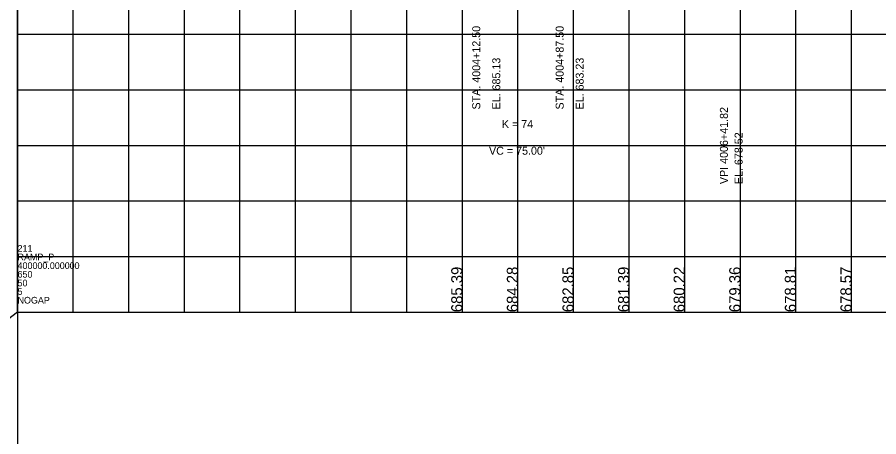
# Model space of a CAD drawing. Extents: x -7164 to 2214450, y -19642 to 253469.
# Drawn here: x 0 to 774, y 5888 to 6265 of the extents above; entities that cross this region are included whole.
import ezdxf

# ---------------------------------------------------------------- set-up
doc = ezdxf.new("R2010")
doc.units = 0
for name, color, linetype in [('DESIGN - PROFILE - Proposed Curve Text', 7, 'Continuous'), ('DESIGN - PROFILE - Proposed Text', 7, 'Continuous'), ('DESIGN - SCRATCH - User 1', 7, 'Continuous'), ('DESIGN - SHEET - Light Grid', 7, 'Continuous')]:
    doc.layers.add(name, color=color, linetype=linetype)

msp = doc.modelspace()

# ---------------------------------------------------------------- linework, layer by layer
at = {"layer": 'DESIGN - SCRATCH - User 1'}
for p, q in [((0, 7000), (0, 6000)), ((0, 7000), (0, 6000)), ((0, 6000), (-6163.52, 1357.51)), ((0, 6000), (-6163.52, 1357.51)), ((0, 6000), (2700, 6000)), ((0, 6000), (2700, 6000))]:
    msp.add_line(p, q, dxfattribs=at)
for points in [[(0, 6000), (400, 6000), (400, 7000)], [(0, 6000), (1246.32, 6000), (1246.32, 7000)], [(0, 6000), (400, 6000), (400, 7000)], [(0, 6000), (1246.32, 6000), (1246.32, 7000)]]:
    msp.add_lwpolyline(points, dxfattribs=at)
at = {"layer": 'DESIGN - SHEET - Light Grid'}
for p, q in [((0, 6000), (0, 8500)), ((0, 6000), (0, 8500)), ((50, 6000), (50, 7000)), ((50, 6000), (50, 7000)), ((100, 6000), (100, 7000)), ((100, 6000), (100, 7000)), ((150, 6000), (150, 7000)), ((150, 6000), (150, 7000)), ((200, 6000), (200, 7000)), ((200, 6000), (200, 7000)), ((250, 6000), (250, 7000)), ((250, 6000), (250, 7000)), ((300, 6000), (300, 7000)), ((300, 6000), (300, 7000)), ((350, 6000), (350, 7000)), ((350, 6000), (350, 7000)), ((400, 6000), (400, 7000)), ((400, 6000), (400, 7000)), ((450, 6000), (450, 7000)), ((450, 6000), (450, 7000)), ((500, 6000), (500, 7000)), ((500, 6000), (500, 7000)), ((550, 6000), (550, 7000)), ((550, 6000), (550, 7000)), ((600, 6000), (600, 7000)), ((600, 6000), (600, 7000)), ((650, 6000), (650, 7000)), ((650, 6000), (650, 7000)), ((700, 6000), (700, 7000)), ((700, 6000), (700, 7000)), ((750, 6000), (750, 7000)), ((750, 6000), (750, 7000)), ((0, 6250), (2700, 6250)), ((0, 6250), (2700, 6250)), ((0, 6200), (2700, 6200)), ((0, 6200), (2700, 6200)), ((0, 6150), (2700, 6150)), ((0, 6150), (2700, 6150)), ((0, 6100), (2700, 6100)), ((0, 6100), (2700, 6100)), ((0, 6050), (2700, 6050)), ((0, 6050), (2700, 6050)), ((0, 6000), (1500, 6000)), ((0, 6000), (0, 3500)), ((0, 6000), (1500, 6000)), ((0, 6000), (0, 3500))]:
    msp.add_line(p, q, dxfattribs=at)

# ---------------------------------------------------------------- texts
at = {"layer": 'DESIGN - PROFILE - Proposed Curve Text'}
for s, p in [('VPI 4006+41.82', (638.82, 6115.18)), ('VPI 4006+41.82', (638.82, 6115.18)), ('EL. 678.52', (652.02, 6115.18)), ('EL. 678.52', (652.02, 6115.18))]:
    msp.add_text(s, height=7.2, rotation=90, dxfattribs=at).set_placement(p)
for s, p in [('K = 74', (435.57, 6165.59)), ('K = 74', (435.57, 6165.59)), ("VC = 75.00'", (423.98, 6141.59)), ("VC = 75.00'", (423.98, 6141.59))]:
    msp.add_text(s, height=7.2, dxfattribs=at).set_placement(p)
at = {"layer": 'DESIGN - PROFILE - Proposed Text'}
for s, height, p in [('STA. 4004+12.50 ', 7.2, (416.1, 6182.27)), ('STA. 4004+12.50 ', 7.2, (416.1, 6182.27)), ('STA. 4004+87.50 ', 7.2, (491.1, 6182.27)), ('STA. 4004+87.50 ', 7.2, (491.1, 6182.27)), ('EL. 685.13', 7.2, (434.1, 6182.27)), ('EL. 685.13', 7.2, (434.1, 6182.27)), ('EL. 683.23', 7.2, (509.1, 6182.27)), ('EL. 683.23', 7.2, (509.1, 6182.27)), ('685.39', 10, (400, 6000)), ('685.39', 10, (400, 6000)), ('684.28', 10, (450, 6000)), ('684.28', 10, (450, 6000)), ('682.85', 10, (500, 6000)), ('682.85', 10, (500, 6000)), ('681.39', 10, (550, 6000)), ('681.39', 10, (550, 6000)), ('680.22', 10, (600, 6000)), ('680.22', 10, (600, 6000)), ('679.36', 10, (650, 6000)), ('679.36', 10, (650, 6000)), ('678.81', 10, (700, 6000)), ('678.81', 10, (700, 6000)), ('678.57', 10, (750, 6000)), ('678.57', 10, (750, 6000))]:
    msp.add_text(s, height=height, rotation=90, dxfattribs=at).set_placement(p)
at = {"layer": 'DESIGN - SHEET - Light Grid'}
for s, p in [('211', (0, 6054.36)), ('211', (0, 6054.36)), ('RAMP_P', (0, 6046.59)), ('RAMP_P', (0, 6046.59)), ('400000.000000', (0, 6038.83)), ('400000.000000', (0, 6038.83)), ('650', (0, 6031.06)), ('650', (0, 6031.06)), ('50', (0, 6023.3)), ('50', (0, 6023.3)), ('5', (0, 6015.53)), ('5', (0, 6015.53)), ('NOGAP', (0, 6007.77)), ('NOGAP', (0, 6007.77))]:
    msp.add_text(s, height=6, dxfattribs=at).set_placement(p)

doc.saveas('drawing.dxf')
